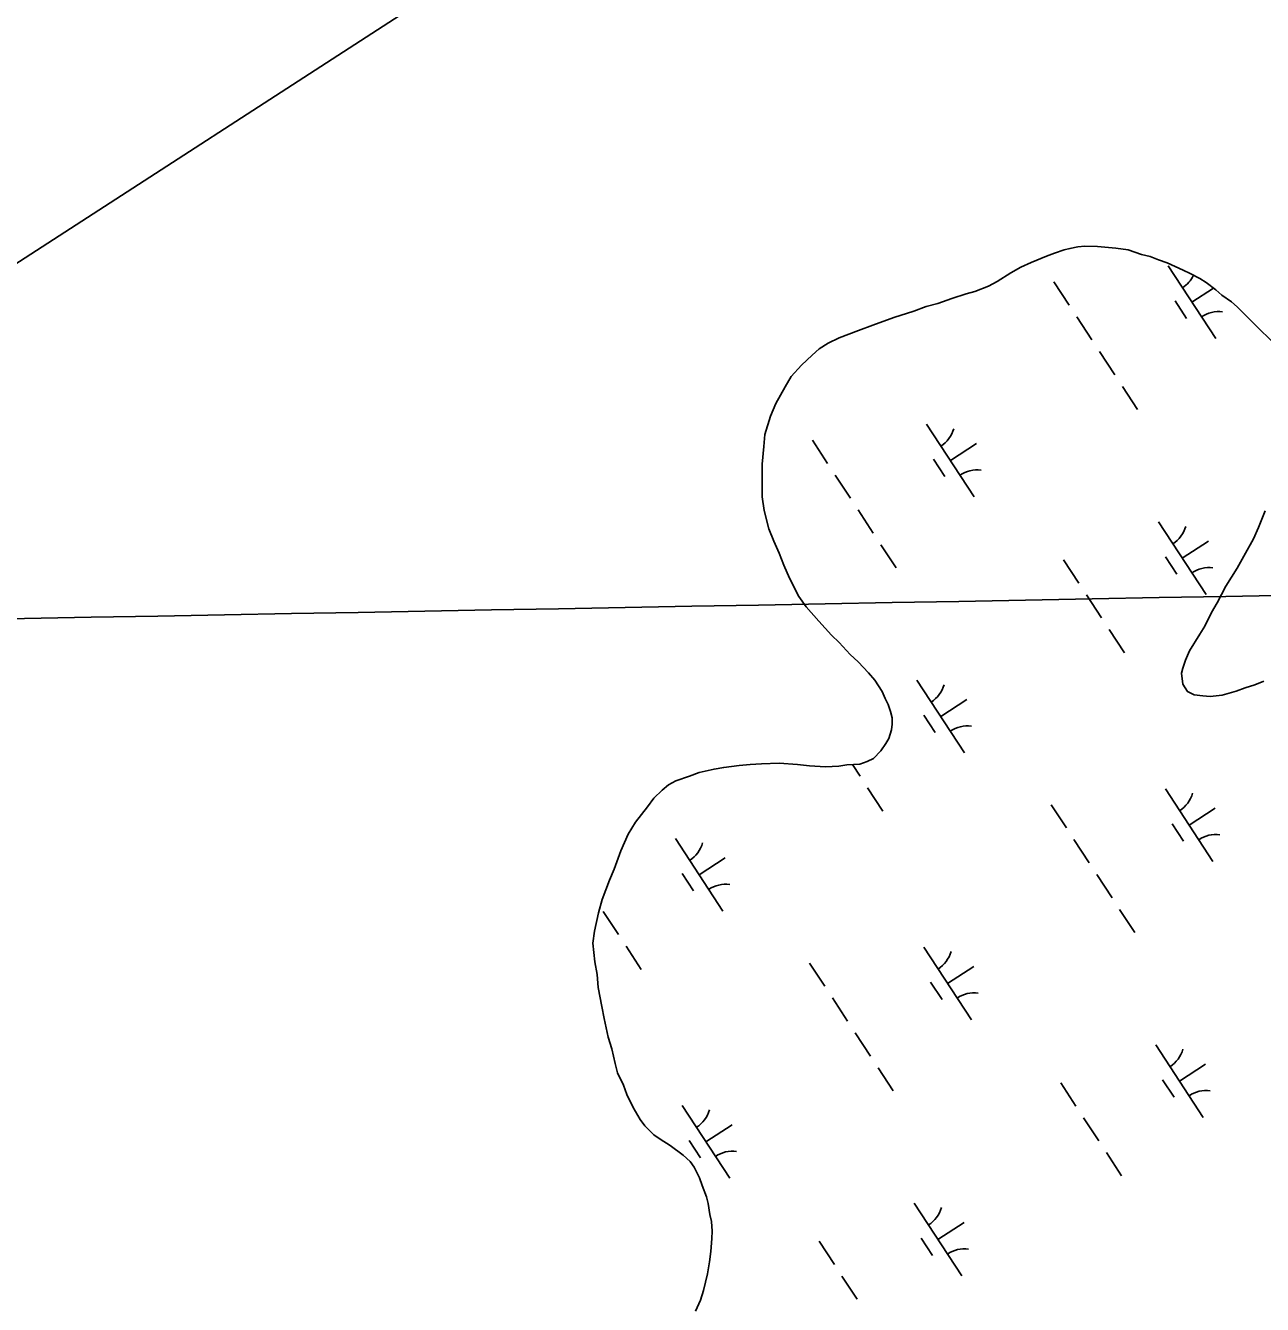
# Model space of a CAD drawing. Extents: x 3945642 to 3966284, y 206476 to 228921.
# Drawn here: x 3953528 to 3954240, y 223994 to 224730 of the extents above; entities that cross this region are included whole.
import ezdxf

# ---------------------------------------------------------------- set-up
doc = ezdxf.new("R2010")
doc.units = 0
for name, color, linetype in [('V-GRID-FRAM', 7, 'Continuous'), ('V-GRID-MAJR', 7, 'Continuous'), ('V-TOPO-SHOR', 7, 'Continuous'), ('V-WETL-SWMP', 7, 'Continuous')]:
    doc.layers.add(name, color=color, linetype=linetype)

msp = doc.modelspace()

# ---------------------------------------------------------------- linework, layer by layer
at = {"layer": 'V-GRID-FRAM'}
msp.add_lwpolyline([(3956474.97, 226502.08), (3964764.16, 213848.98), (3957669.11, 209282.64), (3949512.02, 222000.49), (3956474.97, 226502.08)], dxfattribs=at)
at = {"layer": 'V-GRID-MAJR'}
msp.add_spline([(3951912.64, 224359.1), (3956833, 224449.67), (3958370.82, 224478.09)], degree=3, dxfattribs=at)
at = {"layer": 'V-TOPO-SHOR'}
for points in [[(3954162.89, 224601.02), (3954155.65, 224601.96), (3954145.11, 224602.89), (3954137.87, 224603.18), (3954133.92, 224602.82), (3954129.31, 224601.81), (3954126.03, 224601.13), (3954120.44, 224599.12), (3954115.85, 224597.45), (3954106.98, 224593.78), (3954101.07, 224591.11), (3954095.17, 224587.79), (3954087.3, 224582.8), (3954082.38, 224580.14), (3954074.5, 224577.13), (3954069.56, 224575.78), (3954061.35, 224573.1), (3954053.14, 224570.09), (3954046.57, 224568.41), (3954039.34, 224565.73), (3954027.85, 224562.05), (3954015.69, 224557.7), (3954007.48, 224554.68), (3953996.32, 224550.34), (3953990.08, 224547.34), (3953984.83, 224544.02), (3953980.91, 224540.38), (3953974.69, 224534.74), (3953968.8, 224528.13), (3953965.21, 224522.18), (3953960, 224512.61), (3953956.75, 224505.35), (3953953.52, 224494.79), (3953952.91, 224487.88), (3953951.98, 224477.67), (3953952.02, 224470.1), (3953952.09, 224458.91), (3953953.12, 224451.02), (3953955.82, 224440.5), (3953958.82, 224433.28), (3953961.83, 224426.38), (3953964.5, 224419.49), (3953967.83, 224411.93), (3953973.16, 224401.43), (3953977.48, 224395.54), (3953984.77, 224387.35), (3953992.05, 224379.16), (3953996.36, 224374.91), (3954002.65, 224368.04), (3954007.29, 224363.78), (3954013.25, 224357.57), (3954016.89, 224353.31), (3954021.21, 224346.75), (3954022.88, 224342.81), (3954024.55, 224339.2), (3954025.88, 224335.26), (3954026.89, 224331.64), (3954026.91, 224328.02), (3954026.6, 224324.73), (3954024.99, 224319.78), (3954023.36, 224316.81), (3954020.42, 224312.52), (3954016.17, 224308.21), (3954012.56, 224306.54), (3954008.29, 224304.87), (3954000.72, 224304.5), (3953996.12, 224303.82), (3953988.55, 224303.44), (3953979.33, 224304.05), (3953972.41, 224304.66), (3953961.88, 224305.59), (3953951.68, 224305.2), (3953945.1, 224304.83), (3953938.85, 224304.14), (3953929.96, 224303.1), (3953924.38, 224302.08), (3953915.83, 224300.05), (3953910.25, 224298.04), (3953902.36, 224295.36), (3953898.1, 224293.04), (3953894.5, 224290.05), (3953889.58, 224285.42), (3953885.99, 224280.46), (3953879.13, 224271.53), (3953874.9, 224264.59), (3953870.67, 224255.02), (3953866.78, 224244.47), (3953864.19, 224238.2), (3953859.98, 224226.99), (3953857.72, 224219.4), (3953855.48, 224208.86), (3953854.53, 224201.94), (3953855.58, 224191.08), (3953856.94, 224183.85), (3953857.64, 224176.28), (3953859.68, 224165.43), (3953861.04, 224158.53), (3953863.4, 224147.68), (3953865.42, 224141.11), (3953867.44, 224132.57), (3953868.79, 224127.31)], [(3954252.77, 224541.31), (3954230.25, 224563.56), (3954225.62, 224568.14), (3954222.31, 224571.09), (3954216.69, 224575), (3954213.39, 224577.94), (3954207.76, 224582.19), (3954204.13, 224584.47), (3954198.52, 224587.4), (3954194.56, 224589.35), (3954185.32, 224593.58), (3954180.37, 224595.2), (3954175.42, 224597.14), (3954170.48, 224598.43), (3954162.89, 224601.02)], [(3954241.04, 224352.65), (3954235.79, 224350.64), (3954230.2, 224348.96), (3954224.95, 224346.96), (3954217.06, 224344.61), (3954210.15, 224343.91), (3954205.87, 224344.21), (3954200.93, 224344.84), (3954196.97, 224346.8), (3954194.31, 224351.06), (3954193.61, 224357.31), (3954194.26, 224360.27), (3954195.88, 224364.89), (3954198.15, 224370.17), (3954204.02, 224379.75), (3954206.95, 224384.37), (3954210.85, 224392.3), (3954214.11, 224397.91), (3954218.99, 224407.48), (3954225.52, 224417.73), (3954229.43, 224424.66), (3954234.96, 224434.57), (3954237.89, 224441.17), (3954241.78, 224450.74)], [(3953868.79, 224127.31), (3953872.12, 224120.08), (3953874.13, 224114.83), (3953877.79, 224107.28), (3953881.78, 224100.4), (3953884.44, 224096.79), (3953889.73, 224091.55), (3953893.37, 224088.94), (3953898.99, 224085.36), (3953906.59, 224079.8), (3953910.56, 224076.21), (3953912.89, 224072.93), (3953915.88, 224066.69), (3953917.55, 224062.43), (3953919.9, 224055.86), (3953920.91, 224051.91), (3953921.93, 224045.67), (3953922.94, 224041.72), (3953923.3, 224036.13), (3953923, 224031.85), (3953922.39, 224024.27), (3953921.76, 224018.35), (3953920.48, 224011.43), (3953918.24, 224001.87), (3953916.62, 223996.26), (3953913.7, 223989.99)]]:
    msp.add_lwpolyline(points, dxfattribs=at)
at = {"layer": 'V-WETL-SWMP'}
for p, q in [((3954185.87, 224591.77), (3954213.27, 224549.94)), ((3954120.08, 224582.64), (3954128.84, 224569.26)), ((3954199.57, 224570.85), (3954212, 224578.99)), ((3954189.83, 224571.64), (3954196.4, 224561.61)), ((3954133.23, 224562.57), (3954142, 224549.18)), ((3954146.38, 224542.49), (3954155.15, 224529.11)), ((3954159.53, 224522.42), (3954168.3, 224509.03)), ((3954046.73, 224500.61), (3954074.13, 224458.79)), ((3953980.94, 224491.49), (3953989.7, 224478.11)), ((3954060.43, 224479.7), (3954075.49, 224489.57)), ((3954050.69, 224480.49), (3954057.26, 224470.46)), ((3953994.09, 224471.41), (3954002.86, 224458.03)), ((3954007.24, 224451.34), (3954016.01, 224437.96)), ((3954180.32, 224444.39), (3954207.72, 224402.56)), ((3954020.39, 224431.26), (3954029.16, 224417.88)), ((3954194.02, 224423.48), (3954209.07, 224433.34)), ((3954125.62, 224422.55), (3954134.39, 224409.17)), ((3954184.27, 224424.27), (3954190.85, 224414.23)), ((3954138.78, 224402.48), (3954147.54, 224389.09)), ((3954151.93, 224382.4), (3954160.7, 224369.02)), ((3954041.18, 224353.24), (3954068.58, 224311.41)), ((3954054.88, 224332.33), (3954069.93, 224342.19)), ((3954045.14, 224333.12), (3954051.71, 224323.08)), ((3954004, 224304.66), (3954008.41, 224297.94)), ((3954012.79, 224291.25), (3954021.56, 224277.86)), ((3954184.25, 224290.7), (3954211.65, 224248.87)), ((3954118.46, 224281.57), (3954127.23, 224268.19)), ((3954197.95, 224269.78), (3954213.01, 224279.65)), ((3954188.21, 224270.57), (3954194.78, 224260.54)), ((3953902.04, 224262.09), (3953929.44, 224220.26)), ((3954131.61, 224261.5), (3954140.38, 224248.11)), ((3953915.74, 224241.17), (3953930.8, 224251.04)), ((3953906, 224241.96), (3953912.57, 224231.93)), ((3954144.76, 224241.42), (3954153.53, 224228.04)), ((3953860.5, 224220.17), (3953869.27, 224206.79)), ((3954157.91, 224221.34), (3954166.68, 224207.96)), ((3953873.65, 224200.1), (3953882.42, 224186.71)), ((3954045.11, 224199.54), (3954072.51, 224157.72)), ((3953979.32, 224190.42), (3953988.09, 224177.04)), ((3954058.81, 224178.63), (3954073.87, 224188.5)), ((3954049.07, 224179.42), (3954055.65, 224169.39)), ((3953992.47, 224170.34), (3954001.24, 224156.96)), ((3954005.62, 224150.27), (3954014.39, 224136.88)), ((3954178.7, 224143.32), (3954206.1, 224101.49)), ((3954018.77, 224130.19), (3954027.54, 224116.81)), ((3954192.4, 224122.41), (3954207.45, 224132.27)), ((3954124.01, 224121.48), (3954132.77, 224108.1)), ((3954182.66, 224123.2), (3954189.23, 224113.16)), ((3953905.97, 224108.39), (3953933.37, 224066.57)), ((3954137.16, 224101.4), (3954145.93, 224088.02)), ((3953919.67, 224087.48), (3953934.73, 224097.34)), ((3953909.93, 224088.27), (3953916.51, 224078.23)), ((3954150.31, 224081.33), (3954159.08, 224067.95)), ((3954039.56, 224052.17), (3954066.96, 224010.34)), ((3954053.26, 224031.25), (3954068.32, 224041.12)), ((3954043.52, 224032.05), (3954050.09, 224022.01)), ((3953984.87, 224030.33), (3953993.64, 224016.95)), ((3953998.02, 224010.25), (3954006.79, 223996.87))]:
    msp.add_line(p, q, dxfattribs=at)
for points in [[(3953864.19, 224238.2), (3953866.79, 224244.47), (3953870.67, 224255.02), (3953874.9, 224264.59), (3953879.13, 224271.53), (3953885.99, 224280.46), (3953889.58, 224285.42), (3953894.5, 224290.05), (3953898.1, 224293.04), (3953902.36, 224295.36), (3953910.25, 224298.05), (3953915.83, 224300.05), (3953924.38, 224302.08), (3953929.96, 224303.1), (3953938.85, 224304.14), (3953945.1, 224304.83), (3953951.68, 224305.2), (3953961.88, 224305.59), (3953972.41, 224304.66), (3953979.33, 224304.05), (3953988.55, 224303.44), (3953996.12, 224303.82), (3954000.72, 224304.5), (3954008.29, 224304.87), (3954012.56, 224306.54), (3954016.17, 224308.21), (3954020.42, 224312.52), (3954023.36, 224316.81), (3954024.99, 224319.78), (3954026.6, 224324.73), (3954026.91, 224328.02), (3954026.89, 224331.64), (3954025.88, 224335.26), (3954024.54, 224339.2), (3954022.88, 224342.81), (3954021.21, 224346.75), (3954016.89, 224353.31), (3954013.25, 224357.57), (3954007.29, 224363.78), (3954002.65, 224368.04), (3953996.36, 224374.91), (3953992.06, 224379.16), (3953984.77, 224387.35), (3953977.48, 224395.54), (3953973.16, 224401.43), (3953967.83, 224411.93), (3953964.5, 224419.49), (3953961.83, 224426.38), (3953958.82, 224433.28), (3953955.82, 224440.5), (3953953.12, 224451.02), (3953952.09, 224458.91), (3953952.02, 224470.1), (3953951.98, 224477.67), (3953952.91, 224487.88), (3953953.52, 224494.79), (3953956.75, 224505.35), (3953960, 224512.61), (3953965.21, 224522.18), (3953968.8, 224528.13), (3953974.69, 224534.74), (3953980.91, 224540.38), (3953984.83, 224544.02), (3953990.08, 224547.34), (3953996.32, 224550.34), (3954007.48, 224554.68), (3954015.69, 224557.7), (3954027.85, 224562.05), (3954039.34, 224565.73), (3954046.57, 224568.41), (3954053.14, 224570.09), (3954061.35, 224573.1), (3954069.56, 224575.78), (3954074.49, 224577.13), (3954082.38, 224580.14), (3954087.3, 224582.8), (3954095.17, 224587.78), (3954101.07, 224591.11), (3954106.98, 224593.78), (3954115.85, 224597.45), (3954120.44, 224599.12), (3954126.03, 224601.13), (3954129.31, 224601.81), (3954133.92, 224602.82), (3954137.87, 224603.18), (3954145.11, 224602.89), (3954155.65, 224601.96), (3954162.89, 224601.02), (3954170.48, 224598.43), (3954175.42, 224597.14), (3954180.37, 224595.2), (3954185.32, 224593.58), (3954194.56, 224589.35), (3954198.52, 224587.4), (3954204.13, 224584.47), (3954207.77, 224582.19), (3954213.39, 224577.95), (3954216.69, 224575), (3954222.31, 224571.08), (3954225.62, 224568.14), (3954230.26, 224563.56)], [(3954230.26, 224563.56), (3954252.77, 224541.31)], [(3954241.78, 224450.74), (3954237.89, 224441.17), (3954234.96, 224434.57), (3954229.43, 224424.66), (3954225.52, 224417.73), (3954218.99, 224407.48), (3954214.11, 224397.91), (3954210.85, 224392.3), (3954206.95, 224384.37), (3954204.02, 224379.75), (3954198.15, 224370.17), (3954195.88, 224364.89), (3954194.26, 224360.27), (3954193.62, 224357.31), (3954194.31, 224351.06), (3954196.97, 224346.79), (3954200.93, 224344.84), (3954205.87, 224344.21), (3954210.15, 224343.91), (3954217.06, 224344.61), (3954224.94, 224346.96), (3954230.2, 224348.96), (3954235.78, 224350.64), (3954241.04, 224352.65)], [(3953913.7, 223989.99), (3953916.62, 223996.26), (3953918.24, 224001.87), (3953920.49, 224011.43), (3953921.76, 224018.35), (3953922.39, 224024.27), (3953923, 224031.85), (3953923.3, 224036.13), (3953922.94, 224041.72), (3953921.93, 224045.66), (3953920.91, 224051.91), (3953919.9, 224055.86), (3953917.55, 224062.43), (3953915.88, 224066.69), (3953912.88, 224072.93), (3953910.56, 224076.21), (3953906.59, 224079.8), (3953898.99, 224085.36), (3953893.37, 224088.94), (3953889.73, 224091.55), (3953884.44, 224096.79), (3953881.78, 224100.4), (3953877.79, 224107.28), (3953874.13, 224114.83), (3953872.12, 224120.09), (3953868.79, 224127.31), (3953867.44, 224132.57), (3953865.42, 224141.11), (3953863.4, 224147.68), (3953861.04, 224158.53), (3953859.68, 224165.43), (3953857.64, 224176.28), (3953856.94, 224183.85), (3953855.58, 224191.08), (3953854.53, 224201.94), (3953855.48, 224208.86), (3953857.72, 224219.4), (3953859.98, 224226.99), (3953864.19, 224238.2)]]:
    msp.add_lwpolyline(points, dxfattribs=at)
for centre, start, end in [((3954184.63, 224594.09), 302.45745, 334.05826), ((3954214.9, 224547.88), 82.45745, 124.00111), ((3954045.49, 224502.94), 302.45745, 344.00111), ((3954075.77, 224456.73), 82.45745, 124.00111), ((3954179.08, 224446.71), 302.45745, 344.00111), ((3954209.35, 224400.5), 82.45745, 124.00111), ((3954039.94, 224355.56), 302.45745, 344.00111), ((3954070.21, 224309.35), 82.45745, 124.00111), ((3954183.01, 224293.02), 302.45745, 344.00111), ((3953900.8, 224264.41), 302.45745, 344.00111), ((3954213.29, 224246.81), 82.45745, 124.00111), ((3953931.07, 224218.2), 82.45745, 124.00111), ((3954043.87, 224201.87), 302.45745, 344.00111), ((3954074.15, 224155.66), 82.45745, 124.00111), ((3954177.46, 224145.64), 302.45745, 344.00111), ((3954207.73, 224099.43), 82.45745, 124.00111), ((3953904.74, 224110.72), 302.45745, 344.00111), ((3953935.01, 224064.51), 82.45745, 124.00111), ((3954038.32, 224054.49), 302.45745, 344.00111), ((3954068.59, 224008.28), 82.45745, 124.00111)]:
    msp.add_arc(centre, 17.62, start, end, dxfattribs=at)

doc.saveas('drawing.dxf')
